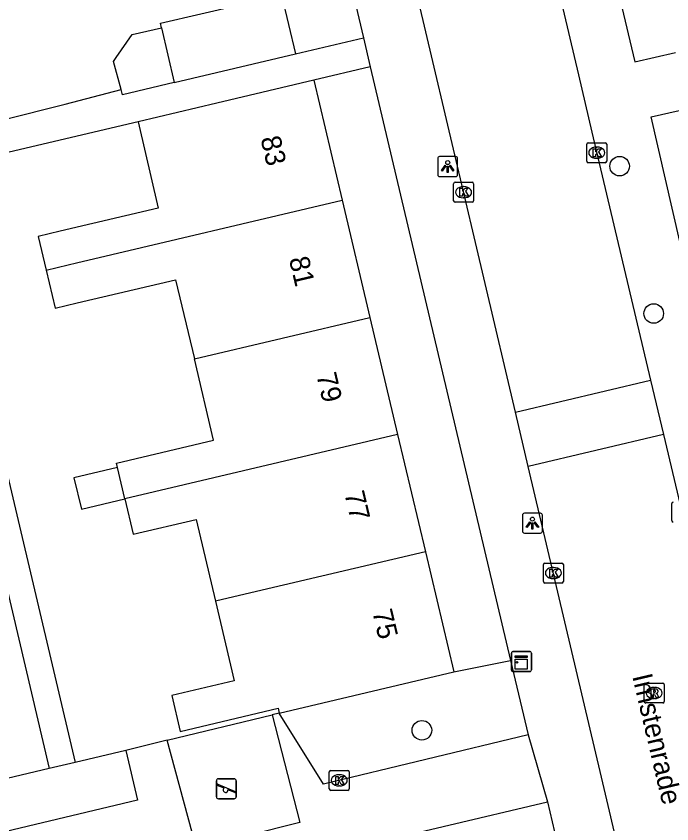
# Model space of a CAD drawing. Extents: x 158038 to 159242, y 380133 to 381214.
# Drawn here: x 158803.82 to 158836.64, y 380789.85 to 380830.29 of the extents above; entities that cross this region are included whole.
import ezdxf

# ---------------------------------------------------------------- set-up
doc = ezdxf.new("R2010")
doc.units = 0
for name, color, linetype in [('IMGEO_Boom', 7, 'Continuous'), ('IMGEO_Groenvoorziening', 7, 'Continuous'), ('IMGEO_Kast', 7, 'Continuous'), ('IMGEO_Kolk', 7, 'Continuous'), ('IMGEO_Lichtpunt', 7, 'Continuous'), ('IMGEO_Openbare_ruimte_label', 7, 'Continuous'), ('IMGEO_Pand', 7, 'Continuous'), ('IMGEO_Pand_nummerreeks', 7, 'Continuous'), ('IMGEO_Rijbaan_lokaal_open', 7, 'Continuous'), ('IMGEO_Rioolput', 7, 'Continuous'), ('IMGEO_Speelvoorziening', 7, 'Continuous'), ('IMGEO_Voetpad_open', 7, 'Continuous')]:
    doc.layers.add(name, color=color, linetype=linetype)

msp = doc.modelspace()

# ---------------------------------------------------------------- linework, layer by layer
at = {"layer": 'IMGEO_Boom'}
for centre in [(158834.024, 380822.781), (158835.733, 380815.403), (158824.128, 380794.536)]:
    msp.add_circle(centre, 0.489, dxfattribs=at)
at = {"layer": 'IMGEO_Groenvoorziening'}
for points in [[(158825.719, 380797.462), (158828.558, 380798.037)], [(158809.301, 380793.527), (158806.774, 380792.929)], [(158805.472, 380792.621), (158801.247, 380791.622)]]:
    msp.add_lwpolyline(points, dxfattribs=at)
at = {"layer": 'IMGEO_Kast'}
for p, q in [((158828.682, 380798.477), (158829.523, 380798.477)), ((158829.523, 380798.477), (158828.682, 380798.477)), ((158828.607, 380797.552), (158828.607, 380798.393)), ((158828.607, 380798.393), (158828.607, 380797.552)), ((158829.607, 380798.402), (158829.607, 380797.561)), ((158829.607, 380797.561), (158829.607, 380798.402)), ((158829.532, 380797.477), (158828.691, 380797.477)), ((158828.691, 380797.477), (158829.532, 380797.477))]:
    msp.add_line(p, q, dxfattribs=at)
for points in [[(158828.802, 380798.267), (158829.402, 380798.267), (158829.402, 380798.182), (158828.802, 380798.182), (158828.802, 380798.267)], [(158828.802, 380798.092), (158829.402, 380798.092), (158829.402, 380797.603), (158828.802, 380797.603), (158828.802, 380798.092)]]:
    msp.add_lwpolyline(points, dxfattribs=at)
msp.add_circle((158828.886, 380797.941), 0.0377, dxfattribs=at)
for centre, start, end in [((158828.685, 380798.399), 92.4484, 184.2845), ((158828.685, 380798.399), 92.4484, 184.2845), ((158829.529, 380798.399), 2.4484, 94.2845), ((158829.529, 380798.399), 2.4484, 94.2845), ((158828.685, 380797.555), 182.4484, 274.2845), ((158828.685, 380797.555), 182.4484, 274.2845), ((158829.529, 380797.555), 272.4484, 4.2845), ((158829.529, 380797.555), 272.4484, 4.2845)]:
    msp.add_arc(centre, 0.0779, start, end, dxfattribs=at)
at = {"layer": 'IMGEO_Kolk'}
for p, q in [((158832.453, 380823.957), (158833.305, 380823.957)), ((158832.378, 380823.031), (158832.378, 380823.883)), ((158832.866, 380823.737), (158832.891, 380823.737)), ((158833.379, 380823.883), (158833.379, 380823.031)), ((158832.889, 380823.177), (158832.864, 380823.177)), ((158833.305, 380822.957), (158832.453, 380822.957)), ((158825.789, 380821.979), (158826.641, 380821.979)), ((158825.714, 380821.053), (158825.714, 380821.905)), ((158826.202, 380821.759), (158826.227, 380821.759)), ((158826.715, 380821.905), (158826.715, 380821.053)), ((158826.225, 380821.199), (158826.2, 380821.199)), ((158826.641, 380820.979), (158825.789, 380820.979)), ((158836.638, 380805.034), (158836.638, 380805.886)), ((158830.207, 380801.982), (158830.207, 380802.834)), ((158830.282, 380802.908), (158831.134, 380802.908)), ((158830.695, 380802.688), (158830.72, 380802.688)), ((158831.208, 380802.834), (158831.208, 380801.982)), ((158830.718, 380802.128), (158830.693, 380802.128)), ((158831.134, 380801.908), (158830.282, 380801.908)), ((158819.491, 380791.601), (158819.491, 380792.453)), ((158819.566, 380792.527), (158820.418, 380792.527)), ((158820.492, 380792.453), (158820.492, 380791.601)), ((158819.979, 380792.307), (158820.004, 380792.307)), ((158820.002, 380791.747), (158819.977, 380791.747)), ((158820.418, 380791.527), (158819.566, 380791.527))]:
    msp.add_line(p, q, dxfattribs=at)
for points in [[(158832.453, 380823.957), (158833.305, 380823.957)], [(158832.378, 380823.031), (158832.378, 380823.883)], [(158832.699, 380823.657), (158832.822, 380823.657), (158832.822, 380823.506), (158832.952, 380823.657), (158833.116, 380823.657), (158832.97, 380823.506), (158833.123, 380823.257), (158832.971, 380823.257), (158832.886, 380823.421), (158832.822, 380823.354), (158832.822, 380823.257), (158832.699, 380823.257), (158832.699, 380823.657)], [(158833.379, 380823.883), (158833.379, 380823.031)], [(158833.305, 380822.957), (158832.453, 380822.957)], [(158825.789, 380821.979), (158826.641, 380821.979)], [(158825.714, 380821.053), (158825.714, 380821.905)], [(158826.035, 380821.679), (158826.158, 380821.679), (158826.158, 380821.528), (158826.288, 380821.679), (158826.452, 380821.679), (158826.306, 380821.528), (158826.459, 380821.279), (158826.307, 380821.279), (158826.222, 380821.443), (158826.158, 380821.376), (158826.158, 380821.279), (158826.035, 380821.279), (158826.035, 380821.679)], [(158826.715, 380821.905), (158826.715, 380821.053)], [(158826.641, 380820.979), (158825.789, 380820.979)], [(158836.638, 380805.034), (158836.638, 380805.886)], [(158830.207, 380801.982), (158830.207, 380802.834)], [(158830.282, 380802.908), (158831.134, 380802.908)], [(158830.528, 380802.608), (158830.651, 380802.608), (158830.651, 380802.457), (158830.781, 380802.608), (158830.945, 380802.608), (158830.799, 380802.457), (158830.952, 380802.208), (158830.8, 380802.208), (158830.715, 380802.372), (158830.651, 380802.305), (158830.651, 380802.208), (158830.528, 380802.208), (158830.528, 380802.608)], [(158831.208, 380802.834), (158831.208, 380801.982)], [(158831.134, 380801.908), (158830.282, 380801.908)], [(158819.491, 380791.601), (158819.491, 380792.453)], [(158819.566, 380792.527), (158820.418, 380792.527)], [(158820.492, 380792.453), (158820.492, 380791.601)], [(158819.812, 380792.227), (158819.935, 380792.227), (158819.935, 380792.076), (158820.065, 380792.227), (158820.229, 380792.227), (158820.083, 380792.076), (158820.236, 380791.827), (158820.084, 380791.827), (158819.999, 380791.991), (158819.935, 380791.924), (158819.935, 380791.827), (158819.812, 380791.827), (158819.812, 380792.227)], [(158820.418, 380791.527), (158819.566, 380791.527)]]:
    msp.add_lwpolyline(points, dxfattribs=at)
for centre, start, end in [((158832.455, 380823.881), 91.552, 178.448), ((158832.455, 380823.881), 91.552, 178.448), ((158833.303, 380823.881), 1.552, 88.448), ((158833.303, 380823.881), 1.552, 88.448), ((158832.455, 380823.033), 181.552, 268.448), ((158832.455, 380823.033), 181.552, 268.448), ((158833.303, 380823.033), 271.552, 358.448), ((158833.303, 380823.033), 271.552, 358.448), ((158825.791, 380821.903), 91.552, 178.448), ((158825.791, 380821.903), 91.552, 178.448), ((158826.639, 380821.903), 1.552, 88.448), ((158826.639, 380821.903), 1.552, 88.448), ((158825.791, 380821.055), 181.552, 268.448), ((158825.791, 380821.055), 181.552, 268.448), ((158826.639, 380821.055), 271.552, 358.448), ((158826.639, 380821.055), 271.552, 358.448), ((158836.715, 380805.884), 91.552, 178.448), ((158836.715, 380805.884), 91.552, 178.448), ((158836.715, 380805.036), 181.552, 268.448), ((158836.715, 380805.036), 181.552, 268.448), ((158830.284, 380802.832), 91.552, 178.448), ((158830.284, 380802.832), 91.552, 178.448), ((158831.132, 380802.832), 1.552, 88.448), ((158831.132, 380802.832), 1.552, 88.448), ((158830.284, 380801.984), 181.552, 268.448), ((158830.284, 380801.984), 181.552, 268.448), ((158831.132, 380801.984), 271.552, 358.448), ((158831.132, 380801.984), 271.552, 358.448), ((158819.568, 380792.451), 91.552, 178.448), ((158819.568, 380792.451), 91.552, 178.448), ((158820.416, 380792.451), 1.552, 88.448), ((158820.416, 380792.451), 1.552, 88.448), ((158819.568, 380791.603), 181.552, 268.448), ((158819.568, 380791.603), 181.552, 268.448), ((158820.416, 380791.603), 271.552, 358.448), ((158820.416, 380791.603), 271.552, 358.448)]:
    msp.add_arc(centre, 0.0765, start, end, dxfattribs=at)
for centre, major_axis, ratio, start_param, end_param in [((158832.865, 380823.457), (-0.387, 0.002), 0.722429, 4.712389, 7.853982), ((158832.89, 380823.457), (-0.39, 0.002), 0.717154, 1.570796, 4.712389), ((158826.201, 380821.479), (-0.387, 0.002), 0.722429, 4.712389, 7.853982), ((158826.226, 380821.479), (-0.39, 0.002), 0.717154, 1.570796, 4.712389), ((158830.694, 380802.408), (-0.387, 0.002), 0.722429, 4.712389, 7.853982), ((158830.719, 380802.408), (-0.39, 0.002), 0.717154, 1.570796, 4.712389), ((158819.978, 380792.027), (-0.387, 0.002), 0.722429, 4.712389, 7.853982), ((158820.003, 380792.027), (-0.39, 0.002), 0.717154, 1.570796, 4.712389)]:
    msp.add_ellipse(centre, major_axis=major_axis, ratio=ratio, start_param=start_param, end_param=end_param, dxfattribs=at)
at = {"layer": 'IMGEO_Lichtpunt'}
for p, q in [((158824.921, 380823.165), (158824.921, 380822.358)), ((158824.921, 380823.165), (158824.921, 380822.358)), ((158825.823, 380823.26), (158825.015, 380823.26)), ((158825.823, 380823.26), (158825.015, 380823.26)), ((158825.917, 380822.358), (158825.917, 380823.165)), ((158825.917, 380822.358), (158825.917, 380823.165)), ((158825.015, 380822.264), (158825.823, 380822.264)), ((158825.015, 380822.264), (158825.823, 380822.264)), ((158830.064, 380805.405), (158829.256, 380805.405)), ((158830.064, 380805.405), (158829.256, 380805.405)), ((158829.162, 380805.31), (158829.162, 380804.503)), ((158829.162, 380805.31), (158829.162, 380804.503)), ((158830.158, 380804.503), (158830.158, 380805.31)), ((158830.158, 380804.503), (158830.158, 380805.31)), ((158829.256, 380804.409), (158830.064, 380804.409)), ((158829.256, 380804.409), (158830.064, 380804.409))]:
    msp.add_line(p, q, dxfattribs=at)
for points in [[(158825.295, 380822.829), (158825.334, 380822.801), (158825.146, 380822.539), (158825.108, 380822.566), (158825.295, 380822.829)], [(158825.397, 380822.781), (158825.444, 380822.781), (158825.444, 380822.459), (158825.397, 380822.459), (158825.397, 380822.781)], [(158825.507, 380822.801), (158825.545, 380822.828), (158825.732, 380822.566), (158825.693, 380822.538), (158825.507, 380822.801)], [(158829.536, 380804.974), (158829.575, 380804.946), (158829.387, 380804.684), (158829.349, 380804.711), (158829.536, 380804.974)], [(158829.748, 380804.946), (158829.786, 380804.973), (158829.973, 380804.711), (158829.934, 380804.683), (158829.748, 380804.946)], [(158829.638, 380804.926), (158829.685, 380804.926), (158829.685, 380804.604), (158829.638, 380804.604), (158829.638, 380804.926)]]:
    msp.add_lwpolyline(points, dxfattribs=at)
for centre in [(158825.42, 380822.963), (158829.661, 380805.108)]:
    msp.add_circle(centre, 0.0994, dxfattribs=at)
for centre, start, end in [((158825.015, 380823.165), 90, 180), ((158825.015, 380823.165), 90, 180), ((158825.823, 380823.165), 0, 90), ((158825.823, 380823.165), 0, 90), ((158825.015, 380822.358), 180, 270), ((158825.015, 380822.358), 180, 270), ((158825.823, 380822.358), 270, 0), ((158825.823, 380822.358), 270, 360), ((158829.256, 380805.31), 90, 180), ((158829.256, 380805.31), 90, 180), ((158830.064, 380805.31), 0, 90), ((158830.064, 380805.31), 0, 90), ((158829.256, 380804.503), 180, 270), ((158829.256, 380804.503), 180, 270), ((158830.064, 380804.503), 270, 0), ((158830.064, 380804.503), 270, 360)]:
    msp.add_arc(centre, 0.0946, start, end, dxfattribs=at)
at = {"layer": 'IMGEO_Pand'}
for points in [[(158811.088, 380829.717), (158811.036, 380829.936), (158817.107, 380831.369), (158817.806, 380828.408)], [(158809.072, 380826.63), (158808.697, 380828.032), (158808.827, 380828.219), (158809.63, 380829.373), (158811.088, 380829.717)], [(158811.088, 380829.717), (158811.735, 380826.975)], [(158811.735, 380826.975), (158817.806, 380828.408)], [(158811.735, 380826.975), (158809.143, 380826.363), (158809.072, 380826.63)], [(158818.726, 380827.088), (158813.86, 380825.94), (158809.921, 380825.01)], [(158818.726, 380827.088), (158820.145, 380821.075)], [(158809.921, 380825.01), (158810.931, 380820.684), (158806.03, 380819.527), (158804.926, 380819.266), (158805.324, 380817.576)], [(158805.324, 380817.576), (158806.429, 380817.837), (158806.846, 380817.935), (158820.145, 380821.075)], [(158820.145, 380821.075), (158821.53, 380815.207)], [(158805.324, 380817.576), (158805.773, 380815.671), (158806.878, 380815.932), (158811.803, 380817.095), (158812.738, 380813.132)], [(158812.738, 380813.132), (158821.53, 380815.207)], [(158821.53, 380815.207), (158822.915, 380809.34)], [(158808.896, 380807.686), (158808.842, 380807.915), (158813.699, 380809.061), (158812.738, 380813.132)], [(158822.915, 380809.34), (158809.266, 380806.117)], [(158822.915, 380809.34), (158824.3, 380803.472)], [(158808.896, 380807.686), (158806.712, 380807.171), (158807.083, 380805.601), (158809.266, 380806.117)], [(158809.266, 380806.117), (158808.896, 380807.686)], [(158809.266, 380806.117), (158809.684, 380804.347), (158812.824, 380805.088), (158813.792, 380800.992)], [(158824.3, 380803.472), (158815.573, 380801.412), (158813.792, 380800.992)], [(158824.3, 380803.472), (158825.719, 380797.462)], [(158813.792, 380800.992), (158814.732, 380797.01), (158811.61, 380796.273), (158812.033, 380794.479), (158816.926, 380795.634), (158816.982, 380795.4)], [(158816.982, 380795.4), (158825.719, 380797.462)]]:
    msp.add_lwpolyline(points, dxfattribs=at)
at = {"layer": 'IMGEO_Rijbaan_lokaal_open'}
for points in [[(158829.785, 380848.203), (158829.404, 380847.611), (158829.077, 380846.987), (158828.807, 380846.337), (158828.596, 380845.665), (158828.446, 380844.977), (158828.358, 380844.279), (158828.333, 380843.575), (158828.371, 380842.872), (158828.452, 380842.28), (158831.961, 380827.35), (158832.633, 380824.491), (158835.573, 380812.072)], [(158828.81, 380810.472), (158824.256, 380829.801), (158823.536, 380832.853), (158820.577, 380845.401), (158820.371, 380846.014), (158820.111, 380846.607), (158819.799, 380847.174)], [(158828.81, 380810.472), (158835.573, 380812.072)], [(158835.573, 380812.072), (158836.218, 380809.347)], [(158829.452, 380807.746), (158828.81, 380810.472)], [(158836.218, 380809.347), (158829.452, 380807.746)], [(158836.218, 380809.347), (158837.352, 380804.555), (158838.648, 380799.081), (158839.72, 380794.556), (158841.275, 380787.987), (158842.107, 380784.469), (158843.887, 380776.94), (158844.733, 380773.361), (158845.617, 380769.624), (158850.255, 380750), (158850.4, 380749.388)], [(158843.617, 380747.793), (158843.091, 380750), (158839.956, 380763.144), (158839.084, 380766.801), (158838.804, 380767.991), (158837.976, 380771.517), (158833.118, 380792.184), (158829.452, 380807.746)]]:
    msp.add_lwpolyline(points, dxfattribs=at)
at = {"layer": 'IMGEO_Rioolput'}
for p, q in [((158835.33, 380796.901), (158836.182, 380796.901)), ((158835.255, 380795.975), (158835.255, 380796.827)), ((158835.743, 380796.681), (158835.768, 380796.681)), ((158836.256, 380796.827), (158836.256, 380795.975)), ((158835.766, 380796.121), (158835.741, 380796.121)), ((158836.182, 380795.901), (158835.33, 380795.901))]:
    msp.add_line(p, q, dxfattribs=at)
for points in [[(158835.33, 380796.901), (158836.182, 380796.901)], [(158835.255, 380795.975), (158835.255, 380796.827)], [(158835.844, 380796.599), (158835.592, 380796.601), (158835.592, 380796.201)], [(158835.77, 380796.52), (158835.716, 380796.52), (158835.716, 380796.439)], [(158836.256, 380796.827), (158836.256, 380795.975)], [(158835.592, 380796.201), (158835.716, 380796.201), (158835.716, 380796.363), (158835.727, 380796.363)], [(158835.716, 380796.439), (158835.768, 380796.439)], [(158835.774, 380796.334), (158835.845, 380796.201), (158835.985, 380796.201), (158835.92, 380796.327)], [(158836.182, 380795.901), (158835.33, 380795.901)]]:
    msp.add_lwpolyline(points, dxfattribs=at)
for centre, radius, start, end in [((158835.332, 380796.825), 0.0765, 91.552, 178.448), ((158835.332, 380796.825), 0.0765, 91.552, 178.448), ((158836.18, 380796.825), 0.0765, 1.552, 88.448), ((158836.18, 380796.825), 0.0765, 1.552, 88.448), ((158835.776, 380796.424), 0.0964, 77.0061, 93.1865), ((158835.79, 380796.481), 0.0378, 276.6634, 79.6772), ((158835.843, 380796.489), 0.109, 350.3612, 89.416), ((158835.841, 380796.489), 0.112, 277.5842, 350.9817), ((158835.726, 380796.31), 0.0533, 26.0293, 88.6989), ((158835.752, 380796.628), 0.19, 274.7715, 282.9687), ((158835.825, 380796.274), 0.108, 29.5134, 73.7905), ((158835.332, 380795.977), 0.0765, 181.552, 268.448), ((158835.332, 380795.977), 0.0765, 181.552, 268.448), ((158836.18, 380795.977), 0.0765, 271.552, 358.448), ((158836.18, 380795.977), 0.0765, 271.552, 358.448)]:
    msp.add_arc(centre, radius, start, end, dxfattribs=at)
for centre, major_axis, ratio, start_param, end_param in [((158835.742, 380796.401), (-0.387, 0.002), 0.722429, 4.712389, 7.853982), ((158835.767, 380796.401), (-0.39, 0.002), 0.717154, 1.570796, 4.712389)]:
    msp.add_ellipse(centre, major_axis=major_axis, ratio=ratio, start_param=start_param, end_param=end_param, dxfattribs=at)
at = {"layer": 'IMGEO_Speelvoorziening'}
for p, q in [((158813.941, 380792.104), (158814.731, 380792.104)), ((158814.731, 380792.104), (158813.941, 380792.104)), ((158813.841, 380791.204), (158813.841, 380792.004)), ((158813.841, 380792.004), (158813.841, 380791.204)), ((158814.224, 380791.632), (158813.885, 380791.769)), ((158813.91, 380791.829), (158814.786, 380791.476)), ((158814.831, 380792.004), (158814.831, 380791.204)), ((158814.831, 380791.204), (158814.831, 380792.004)), ((158814.762, 380791.416), (158814.422, 380791.553)), ((158814.731, 380791.104), (158813.941, 380791.104)), ((158813.941, 380791.104), (158814.731, 380791.104))]:
    msp.add_line(p, q, dxfattribs=at)
for centre, radius, start, end in [((158813.941, 380792.004), 0.1, 90, 180), ((158813.941, 380792.004), 0.1, 90, 180), ((158814.731, 380792.004), 0.1, 0, 90), ((158814.731, 380792.004), 0.1, 360, 90), ((158813.898, 380791.799), 0.0327, 68.078, 248.078), ((158814.303, 380791.542), 0.12, 130.9928, 5.1632), ((158813.941, 380791.204), 0.1, 180, 270), ((158813.941, 380791.204), 0.1, 180, 270), ((158814.731, 380791.204), 0.1, 270, 0), ((158814.731, 380791.204), 0.1, 270, 0), ((158814.774, 380791.446), 0.0327, 248.078, 68.078)]:
    msp.add_arc(centre, radius, start, end, dxfattribs=at)
at = {"layer": 'IMGEO_Voetpad_open'}
for points in [[(158833.604, 380848.939), (158833.27, 380848.817), (158832.948, 380848.666), (158832.641, 380848.487), (158832.351, 380848.281), (158832.081, 380848.05), (158831.832, 380847.796), (158831.607, 380847.52), (158831.408, 380847.226), (158831.235, 380846.915), (158831.092, 380846.59), (158830.977, 380846.253), (158830.894, 380845.907), (158830.841, 380845.556), (158830.82, 380845.201), (158830.831, 380844.845), (158830.874, 380844.492), (158830.942, 380844.167), (158834.778, 380828.01), (158836.824, 380828.472)], [(158815.651, 380848.017), (158815.672, 380848.009), (158815.872, 380847.922), (158816.064, 380847.818), (158816.245, 380847.697), (158816.415, 380847.56), (158816.572, 380847.409), (158816.714, 380847.244), (158816.842, 380847.067), (158816.953, 380846.88), (158817.047, 380846.683), (158817.123, 380846.479), (158821.199, 380829.209)], [(158817.806, 380828.408), (158821.199, 380829.209)], [(158821.199, 380829.209), (158821.543, 380827.753)], [(158821.543, 380827.753), (158818.726, 380827.088)], [(158821.543, 380827.753), (158828.558, 380798.037)], [(158799.946, 380824.297), (158806.272, 380825.884), (158809.072, 380826.63)], [(158841.051, 380808.566), (158839.523, 380808.188), (158835.603, 380825.246), (158837.003, 380825.564)], [(158809.921, 380825.01), (158799.766, 380822.612), (158806.774, 380792.929)], [(158788.66, 380819.983), (158798.498, 380822.295), (158805.472, 380792.621)], [(158828.558, 380798.037), (158829.439, 380794.304)], [(158816.635, 380795.315), (158818.024, 380789.924), (158812.847, 380788.609), (158811.371, 380794.032)], [(158811.371, 380794.032), (158816.635, 380795.315)], [(158816.982, 380795.4), (158816.635, 380795.315)], [(158829.439, 380794.304), (158819.205, 380791.838), (158816.982, 380795.4)], [(158811.371, 380794.032), (158809.301, 380793.527)], [(158829.439, 380794.304), (158830.411, 380790.959)], [(158809.301, 380793.527), (158809.891, 380791.037), (158801.834, 380789.121), (158801.247, 380791.622)], [(158806.774, 380792.929), (158805.472, 380792.621)], [(158786.067, 380780.432), (158798.4, 380783.36), (158819.965, 380788.479), (158830.411, 380790.959)], [(158830.411, 380790.959), (158831.47, 380786.45)]]:
    msp.add_lwpolyline(points, dxfattribs=at)

# ---------------------------------------------------------------- texts
at = {"layer": 'IMGEO_Openbare_ruimte_label'}
msp.add_text('Imstenrade', height=1, rotation=283.2438, dxfattribs=at).set_placement((158834.651, 380797.246))
at = {"layer": 'IMGEO_Pand_nummerreeks'}
for s, p in [('83', (158816.044, 380824.175)), ('81', (158817.468, 380818.14)), ('79', (158818.841, 380812.325)), ('77', (158820.24, 380806.4)), ('75', (158821.638, 380800.474))]:
    msp.add_text(s, height=1, rotation=283.281, dxfattribs=at).set_placement(p)

doc.saveas('drawing.dxf')
